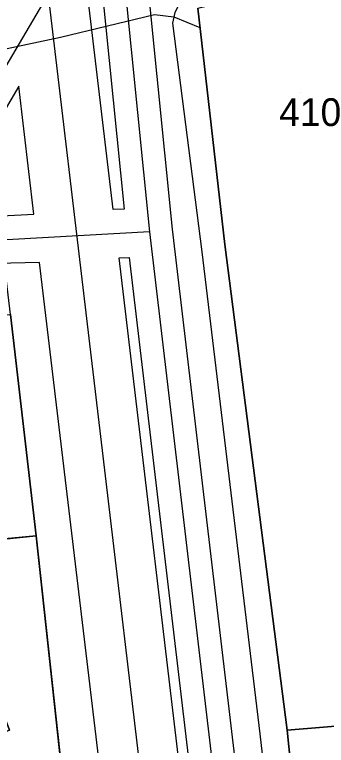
# Model space of a CAD drawing. Extents: x -263423 to -261326, y -1240067 to -1237864.
# Drawn here: x -263187 to -263164.6, y -1239760.6 to -1239708 of the extents above; entities that cross this region are included whole.
import ezdxf

# ---------------------------------------------------------------- set-up
doc = ezdxf.new("R2010")
doc.units = 0
for name, color, linetype in [('body_kn', 7, 'Continuous'), ('kladpar_druhypozemkov', 7, 'Continuous'), ('kladpar_hranice', 7, 'Continuous'), ('kladpar_parcelnecisla', 7, 'Continuous'), ('kladpar_plochy', 7, 'Continuous'), ('tarchy_linie', 7, 'Continuous'), ('zappar_hrandruhpozemk', 7, 'Continuous')]:
    doc.layers.add(name, color=color, linetype=linetype)

msp = doc.modelspace()

# ---------------------------------------------------------------- linework, layer by layer
at = {"layer": 'body_kn'}
for p, q in [((-263175.58, -1239708.16), (-263175.58, -1239708.16)), ((-263175.69, -1239708.62), (-263175.69, -1239708.62)), ((-263173.72, -1239708.94), (-263173.72, -1239708.94)), ((-263183.74, -1239709.64), (-263183.74, -1239709.64)), ((-263186.74, -1239713.16), (-263186.74, -1239713.16)), ((-263185.65, -1239722.36), (-263185.65, -1239722.36)), ((-263179.95, -1239722.04), (-263179.95, -1239722.04)), ((-263179.17, -1239722), (-263179.17, -1239722)), ((-263177.35, -1239723.64), (-263177.35, -1239723.64)), ((-263177.35, -1239723.64), (-263177.35, -1239723.64)), ((-263175.71, -1239723.46), (-263175.71, -1239723.46)), ((-263171.93, -1239724.56), (-263171.93, -1239724.56)), ((-263179.53, -1239725.52), (-263179.53, -1239725.52)), ((-263179.53, -1239725.52), (-263179.53, -1239725.52)), ((-263178.8, -1239725.48), (-263178.8, -1239725.48)), ((-263173.58, -1239725.07), (-263173.58, -1239725.07)), ((-263185.24, -1239725.84), (-263185.24, -1239725.84)), ((-263185.49, -1239745.51), (-263185.49, -1239745.51)), ((-263167.44, -1239759.51), (-263167.44, -1239759.51)), ((-263169.41, -1239759.77), (-263169.41, -1239759.77))]:
    msp.add_line(p, q, dxfattribs=at)
at = {"layer": 'kladpar_druhypozemkov'}
msp.add_line((-263166.5, -1239713.63), (-263166.5, -1239713.63), dxfattribs=at)
at = {"layer": 'kladpar_hranice'}
for points in [[(-263158.18, -1239703.72), (-263146.95, -1239701.04), (-263133.95, -1239737.76), (-263133.38, -1239737.64), (-263131.79, -1239742.59), (-263128.22, -1239753.71), (-263127.39, -1239756.19), (-263167.44, -1239759.51), (-263171.93, -1239724.56), (-263173.86, -1239707.54), (-263161.04, -1239704.42)], [(-263173.86, -1239707.54), (-263171.93, -1239724.56), (-263167.44, -1239759.51), (-263165.19, -1239781.57), (-263165.5, -1239781.63), (-263165.12, -1239786.08), (-263164.74, -1239786.08), (-263163.32, -1239797.91), (-263163.7, -1239797.97), (-263163.25, -1239802.55), (-263162.75, -1239802.55), (-263160.05, -1239824.61), (-263160.1, -1239830.46), (-263160.09, -1239840)], [(-263213.01, -1239710.98), (-263211.84, -1239722.75), (-263207.22, -1239762.86), (-263206.76, -1239767.06), (-263203.53, -1239795.77), (-263203.04, -1239800.21), (-263200.39, -1239825.1), (-263199.75, -1239830.36), (-263199.25, -1239831.59), (-263197.88, -1239832.17), (-263179.25, -1239831.23), (-263177.12, -1239830.03), (-263176.6, -1239828.14), (-263176.8, -1239825.35), (-263185.49, -1239745.51), (-263187.32, -1239729.58), (-263189.03, -1239715.46), (-263189.5, -1239712.27), (-263190.99, -1239710.3), (-263193.16, -1239708.89), (-263196.58, -1239708.3), (-263213.01, -1239710.98)], [(-263191.77, -1239729.97), (-263190.12, -1239729.82), (-263190.05, -1239730.53), (-263189.27, -1239731.18), (-263188.58, -1239730.43), (-263188.67, -1239729.68), (-263187.32, -1239729.58), (-263185.49, -1239745.51), (-263189.96, -1239745.96), (-263188.84, -1239755.71), (-263187.4, -1239759.5), (-263188.38, -1239759.87), (-263185.63, -1239784.86), (-263183.51, -1239788.33), (-263185.16, -1239789.33), (-263181.2, -1239825.31), (-263176.8, -1239825.35), (-263176.6, -1239828.14), (-263177.12, -1239830.03), (-263179.25, -1239831.23), (-263197.88, -1239832.17), (-263199.25, -1239831.59), (-263199.75, -1239830.36), (-263200.39, -1239825.1)], [(-263189.96, -1239745.96), (-263185.49, -1239745.51), (-263176.8, -1239825.35), (-263181.2, -1239825.31), (-263185.16, -1239789.33), (-263183.51, -1239788.33), (-263185.63, -1239784.86), (-263188.38, -1239759.87), (-263187.4, -1239759.5), (-263188.84, -1239755.71), (-263189.96, -1239745.96)], [(-263127.39, -1239756.19), (-263123.95, -1239756.32), (-263120.63, -1239756.09), (-263119.04, -1239771.9), (-263118.49, -1239777.52), (-263122.19, -1239777.94), (-263132.37, -1239778.44), (-263147.03, -1239779.78), (-263165.19, -1239781.57), (-263167.44, -1239759.51), (-263127.39, -1239756.19)]]:
    msp.add_lwpolyline(points, dxfattribs=at)
at = {"layer": 'kladpar_plochy'}
for p, q in [((-263171.93, -1239724.56), (-263173.86, -1239707.54)), ((-263173.86, -1239707.54), (-263171.93, -1239724.56)), ((-263167.44, -1239759.51), (-263171.93, -1239724.56)), ((-263171.93, -1239724.56), (-263167.44, -1239759.51)), ((-263187.32, -1239729.58), (-263185.49, -1239745.51)), ((-263185.49, -1239745.51), (-263187.32, -1239729.58)), ((-263185.49, -1239745.51), (-263189.96, -1239745.96)), ((-263176.8, -1239825.35), (-263185.49, -1239745.51)), ((-263127.39, -1239756.19), (-263167.44, -1239759.51)), ((-263167.44, -1239759.51), (-263165.19, -1239781.57))]:
    msp.add_line(p, q, dxfattribs=at)
for points in [[(-263189.96, -1239745.96), (-263185.49, -1239745.51), (-263176.8, -1239825.35), (-263181.2, -1239825.31), (-263185.16, -1239789.33), (-263183.51, -1239788.33), (-263185.63, -1239784.86), (-263188.38, -1239759.87), (-263187.4, -1239759.5), (-263188.84, -1239755.71)], [(-263127.39, -1239756.19), (-263123.95, -1239756.32), (-263120.63, -1239756.09), (-263119.04, -1239771.9), (-263118.49, -1239777.52), (-263122.19, -1239777.94), (-263132.37, -1239778.44), (-263147.03, -1239779.78), (-263165.19, -1239781.57), (-263167.44, -1239759.51)]]:
    msp.add_lwpolyline(points, close=True, dxfattribs=at)
at = {"layer": 'tarchy_linie'}
for points in [[(-263193.1, -1239574.41), (-263193.2, -1239574.43), (-263192.88, -1239575.95), (-263192.56, -1239577.47), (-263191.12, -1239577.17), (-263178.4, -1239696.63), (-263180.04, -1239696.86), (-263180.07, -1239696.86), (-263179.85, -1239698.42), (-263179.84, -1239698.46), (-263182.06, -1239699.09), (-263182.62, -1239699.24), (-263185.41, -1239700.03), (-263185.66, -1239700.1), (-263185.2, -1239701.74), (-263184.74, -1239703.38), (-263182.4, -1239702.72), (-263179.52, -1239701.91), (-263177.92, -1239701.45), (-263175.71, -1239723.46), (-263163.15, -1239829.86), (-263160.12, -1239829.56), (-263160.13, -1239831.12), (-263160.13, -1239832.68)], [(-263224.19, -1239691.23), (-263217.93, -1239690.05), (-263217.18, -1239690.2), (-263216.5, -1239691.44), (-263216.29, -1239692.69), (-263215.81, -1239696.48), (-263215.12, -1239701.56), (-263214.52, -1239705.12), (-263213.73, -1239710.83), (-263213.69, -1239715.49), (-263213.72, -1239716.07), (-263213.61, -1239716.44), (-263213.1, -1239716.53), (-263212.47, -1239716.38), (-263209.26, -1239714.91), (-263206.04, -1239713.63), (-263192.73, -1239711.7), (-263190.42, -1239711.05), (-263183.74, -1239709.64), (-263176.98, -1239707.99), (-263175.58, -1239708.16), (-263173.72, -1239708.94)], [(-263185.2, -1239701.74), (-263177.2, -1239769.3), (-263169.7, -1239837.34), (-263162.04, -1239904.96), (-263157.06, -1239950.07)], [(-263179.52, -1239701.91), (-263177.35, -1239723.64), (-263164.61, -1239831.56), (-263160.93, -1239881.34), (-263152.42, -1239949.77)], [(-263182.4, -1239702.72), (-263189.85, -1239715.38), (-263230.51, -1239721.58)], [(-263181.97, -1239705.04), (-263181.02, -1239703.45), (-263179.17, -1239722), (-263179.95, -1239722.04), (-263181.97, -1239705.04)], [(-263172.53, -1239837.66), (-263180.03, -1239769.62), (-263185.24, -1239725.84), (-263201.73, -1239726.24), (-263201.78, -1239725.82), (-263202.36, -1239726.25), (-263229.43, -1239726.62), (-263229.57, -1239724.88), (-263229.63, -1239724.21), (-263229.87, -1239723.12), (-263189.81, -1239722.58), (-263185.65, -1239722.36), (-263186.74, -1239713.16), (-263188.89, -1239716.8), (-263195.12, -1239717.75), (-263195.16, -1239717.38), (-263197.33, -1239718.09), (-263229.88, -1239723.06), (-263229.95, -1239722.75), (-263230.51, -1239721.58), (-263230.59, -1239721.42), (-263231.35, -1239720.4)], [(-263177.35, -1239723.64), (-263189.75, -1239724.34), (-263229.57, -1239724.88)], [(-263179.53, -1239725.52), (-263178.8, -1239725.48), (-263166.25, -1239831.72), (-263165.98, -1239835.36), (-263167.04, -1239835.44), (-263174.37, -1239768.98), (-263179.53, -1239725.52)]]:
    msp.add_lwpolyline(points, dxfattribs=at)
at = {"layer": 'zappar_hrandruhpozemk'}
msp.add_line((-263169.41, -1239759.77), (-263164.65, -1239802.68), dxfattribs=at)
msp.add_lwpolyline([(-263173.98, -1239706.39), (-263174.75, -1239706.71), (-263175.19, -1239707.22), (-263175.51, -1239707.85), (-263175.69, -1239708.62), (-263173.58, -1239725.07), (-263169.41, -1239759.77)], dxfattribs=at)

# ---------------------------------------------------------------- texts
at = {"layer": 'kladpar_parcelnecisla'}
msp.add_text('410', height=2, dxfattribs=at).set_placement((-263168.021, -1239716.03))

doc.saveas('drawing.dxf')
